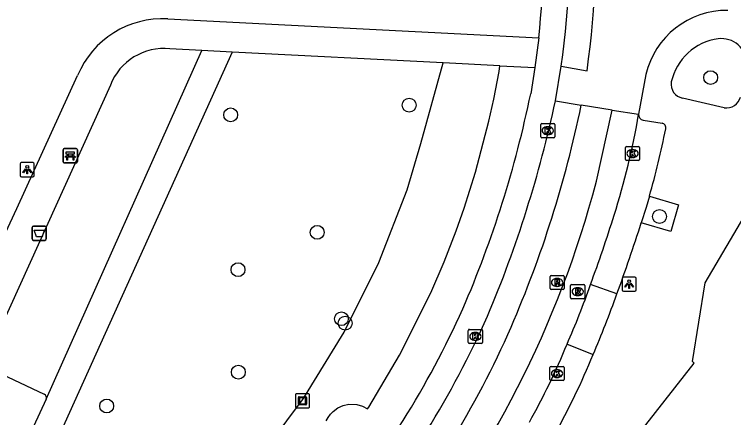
# Model space of a CAD drawing. Extents: x 161355 to 162026, y 386504 to 387459.
# Drawn here: x 161746.4 to 161797.2, y 387145.9 to 387174.4 of the extents above; entities that cross this region are included whole.
import ezdxf

# ---------------------------------------------------------------- set-up
doc = ezdxf.new("R2010")
doc.units = 0
for name, color, linetype in [('IMGEO_Afvalbak', 7, 'Continuous'), ('IMGEO_Bank', 7, 'Continuous'), ('IMGEO_Boom', 7, 'Continuous'), ('IMGEO_Groenvoorziening', 7, 'Continuous'), ('IMGEO_Kolk', 7, 'Continuous'), ('IMGEO_Kunstobject', 7, 'Continuous'), ('IMGEO_Lichtpunt', 7, 'Continuous'), ('IMGEO_Parkeervlak_open', 7, 'Continuous'), ('IMGEO_Rijbaan_lokaal_gesloten', 7, 'Continuous'), ('IMGEO_Rijbaan_lokaal_open', 7, 'Continuous'), ('IMGEO_Rioolput', 7, 'Continuous'), ('IMGEO_Voetpad_open', 7, 'Continuous')]:
    doc.layers.add(name, color=color, linetype=linetype)

msp = doc.modelspace()

# ---------------------------------------------------------------- linework, layer by layer
at = {"layer": 'IMGEO_Afvalbak'}
for p, q in [((161747.631, 387158.573), (161747.631, 387159.373)), ((161747.631, 387159.373), (161747.631, 387158.573)), ((161747.731, 387159.473), (161748.521, 387159.473)), ((161748.521, 387159.473), (161747.731, 387159.473)), ((161748.621, 387159.373), (161748.621, 387158.573)), ((161748.621, 387158.573), (161748.621, 387159.373)), ((161748.521, 387158.473), (161747.731, 387158.473)), ((161747.731, 387158.473), (161748.521, 387158.473))]:
    msp.add_line(p, q, dxfattribs=at)
msp.add_lwpolyline([(161747.774, 387159.187), (161748.478, 387159.187), (161748.329, 387158.717), (161747.923, 387158.717), (161747.774, 387159.187)], dxfattribs=at)
for centre, start, end in [((161747.731, 387159.373), 90, 180), ((161747.731, 387159.373), 90, 180), ((161748.521, 387159.373), 0, 90), ((161748.521, 387159.373), 360, 90), ((161747.731, 387158.573), 180, 270), ((161747.731, 387158.573), 180, 270), ((161748.521, 387158.573), 270, 0), ((161748.521, 387158.573), 270, 0)]:
    msp.add_arc(centre, 0.1, start, end, dxfattribs=at)
at = {"layer": 'IMGEO_Bank'}
for p, q in [((161749.822, 387164.034), (161749.822, 387164.875)), ((161749.822, 387164.875), (161749.822, 387164.034)), ((161749.897, 387164.959), (161750.738, 387164.959)), ((161750.738, 387164.959), (161749.897, 387164.959)), ((161750.822, 387164.884), (161750.822, 387164.043)), ((161750.822, 387164.043), (161750.822, 387164.884)), ((161750.519, 387164.357), (161750.126, 387164.357)), ((161750.131, 387164.465), (161750.131, 387164.571)), ((161750.175, 387164.571), (161750.175, 387164.465)), ((161750.463, 387164.577), (161750.181, 387164.577)), ((161750.181, 387164.459), (161750.463, 387164.459)), ((161750.469, 387164.465), (161750.469, 387164.571)), ((161750.513, 387164.571), (161750.513, 387164.465)), ((161750.747, 387163.959), (161749.906, 387163.959)), ((161749.906, 387163.959), (161750.747, 387163.959))]:
    msp.add_line(p, q, dxfattribs=at)
for points in [[(161750.069, 387164.357), (161749.927, 387164.357), (161750.039, 387164.459), (161750.125, 387164.459)], [(161750.125, 387164.577), (161750.039, 387164.577), (161750.039, 387164.738), (161750.602, 387164.738), (161750.602, 387164.577), (161750.519, 387164.577)], [(161750.119, 387164.35), (161750.119, 387164.143), (161750.076, 387164.143), (161750.076, 387164.35)], [(161750.519, 387164.459), (161750.602, 387164.459), (161750.714, 387164.357), (161750.575, 387164.357)], [(161750.569, 387164.35), (161750.569, 387164.143), (161750.525, 387164.143), (161750.525, 387164.35)]]:
    msp.add_lwpolyline(points, dxfattribs=at)
for centre, radius, start, end in [((161749.9, 387164.881), 0.0779, 92.4484, 184.2845), ((161749.9, 387164.881), 0.0779, 92.4484, 184.2845), ((161750.744, 387164.881), 0.0779, 2.4484, 94.2845), ((161750.744, 387164.881), 0.0779, 2.4484, 94.2845), ((161750.069, 387164.35), 0.00671, 2.8957, 87.1043), ((161750.126, 387164.35), 0.00671, 92.8957, 177.1043), ((161750.124, 387164.57), 0.00671, 2.8957, 87.1043), ((161750.124, 387164.466), 0.00671, 272.8957, 357.1043), ((161750.181, 387164.57), 0.00671, 92.8957, 177.1043), ((161750.181, 387164.466), 0.00671, 182.8957, 267.1043), ((161750.463, 387164.57), 0.00671, 2.8957, 87.1043), ((161750.463, 387164.466), 0.00671, 272.8957, 357.1043), ((161750.52, 387164.57), 0.00671, 92.8957, 177.1043), ((161750.52, 387164.466), 0.00671, 182.8957, 267.1043), ((161750.518, 387164.35), 0.00671, 2.8957, 87.1043), ((161750.575, 387164.35), 0.00671, 92.8957, 177.1043), ((161749.9, 387164.037), 0.0779, 182.4484, 274.2845), ((161749.9, 387164.037), 0.0779, 182.4484, 274.2845), ((161750.744, 387164.037), 0.0779, 272.4484, 4.2845), ((161750.744, 387164.037), 0.0779, 272.4484, 4.2845)]:
    msp.add_arc(centre, radius, start, end, dxfattribs=at)
at = {"layer": 'IMGEO_Boom'}
for centre in [(161795.611, 387169.979), (161774.293, 387168.028), (161761.665, 387167.342), (161791.992, 387160.164), (161767.787, 387159.041), (161762.186, 387156.404), (161769.497, 387152.937), (161769.76, 387152.625), (161762.208, 387149.16), (161752.898, 387146.767)]:
    msp.add_circle(centre, 0.489, dxfattribs=at)
at = {"layer": 'IMGEO_Groenvoorziening'}
for points in [[(161761.76, 387171.784), (161747.211, 387139.512), (161755.69, 387132.886), (161763.483, 387142.852), (161766.735, 387147.208), (161766.955, 387147.542), (161769.698, 387151.996), (161772.152, 387156.917), (161774.157, 387162.039), (161775.113, 387165.32), (161776.684, 387171.017)], [(161748.619, 387147.247), (161759.629, 387171.893)], [(161768.423, 387145.716), (161768.554, 387145.961), (161768.722, 387146.19), (161768.914, 387146.388), (161769.248, 387146.631), (161769.626, 387146.799), (161770.029, 387146.887), (161770.579, 387146.872), (161770.978, 387146.761), (161771.345, 387146.572), (161771.439, 387146.696), (161773.609, 387150.354), (161775.822, 387154.773), (161776.769, 387156.965), (161777.62, 387159.153), (161778.183, 387160.745), (161778.987, 387163.291), (161779.935, 387166.903), (161780.276, 387168.458), (161780.647, 387170.411), (161780.709, 387170.81)]]:
    msp.add_lwpolyline(points, dxfattribs=at)
at = {"layer": 'IMGEO_Kolk'}
for p, q in [((161783.592, 387165.804), (161783.592, 387166.656)), ((161783.667, 387166.73), (161784.519, 387166.73)), ((161784.08, 387166.51), (161784.105, 387166.51)), ((161784.593, 387166.656), (161784.593, 387165.804)), ((161784.103, 387165.95), (161784.078, 387165.95)), ((161784.519, 387165.73), (161783.667, 387165.73)), ((161789.587, 387164.185), (161789.587, 387165.037)), ((161789.662, 387165.111), (161790.514, 387165.111)), ((161790.075, 387164.891), (161790.1, 387164.891)), ((161790.588, 387165.037), (161790.588, 387164.185)), ((161790.514, 387164.111), (161789.662, 387164.111)), ((161790.098, 387164.331), (161790.073, 387164.331)), ((161778.549, 387152.186), (161779.401, 387152.186)), ((161778.474, 387151.26), (161778.474, 387152.112)), ((161778.962, 387151.966), (161778.987, 387151.966)), ((161779.475, 387152.112), (161779.475, 387151.26)), ((161779.401, 387151.186), (161778.549, 387151.186)), ((161778.985, 387151.406), (161778.96, 387151.406)), ((161784.247, 387148.636), (161784.247, 387149.488)), ((161784.322, 387149.562), (161785.174, 387149.562)), ((161784.735, 387149.342), (161784.76, 387149.342)), ((161785.248, 387149.488), (161785.248, 387148.636)), ((161784.758, 387148.782), (161784.733, 387148.782)), ((161785.174, 387148.562), (161784.322, 387148.562))]:
    msp.add_line(p, q, dxfattribs=at)
for points in [[(161783.592, 387165.804), (161783.592, 387166.656)], [(161783.667, 387166.73), (161784.519, 387166.73)], [(161783.913, 387166.43), (161784.036, 387166.43), (161784.036, 387166.279), (161784.166, 387166.43), (161784.33, 387166.43), (161784.184, 387166.279), (161784.337, 387166.03), (161784.185, 387166.03), (161784.1, 387166.194), (161784.036, 387166.127), (161784.036, 387166.03), (161783.913, 387166.03), (161783.913, 387166.43)], [(161784.593, 387166.656), (161784.593, 387165.804)], [(161784.519, 387165.73), (161783.667, 387165.73)], [(161789.587, 387164.185), (161789.587, 387165.037)], [(161789.662, 387165.111), (161790.514, 387165.111)], [(161790.588, 387165.037), (161790.588, 387164.185)], [(161789.908, 387164.811), (161790.031, 387164.811), (161790.031, 387164.66), (161790.161, 387164.811), (161790.325, 387164.811), (161790.179, 387164.66), (161790.332, 387164.411), (161790.18, 387164.411), (161790.095, 387164.575), (161790.031, 387164.508), (161790.031, 387164.411), (161789.908, 387164.411), (161789.908, 387164.811)], [(161790.514, 387164.111), (161789.662, 387164.111)], [(161778.549, 387152.186), (161779.401, 387152.186)], [(161778.474, 387151.26), (161778.474, 387152.112)], [(161778.795, 387151.886), (161778.918, 387151.886), (161778.918, 387151.735), (161779.048, 387151.886), (161779.212, 387151.886), (161779.066, 387151.735), (161779.219, 387151.486), (161779.067, 387151.486), (161778.982, 387151.65), (161778.918, 387151.583), (161778.918, 387151.486), (161778.795, 387151.486), (161778.795, 387151.886)], [(161779.475, 387152.112), (161779.475, 387151.26)], [(161779.401, 387151.186), (161778.549, 387151.186)], [(161784.247, 387148.636), (161784.247, 387149.488)], [(161784.322, 387149.562), (161785.174, 387149.562)], [(161784.568, 387149.262), (161784.691, 387149.262), (161784.691, 387149.111), (161784.821, 387149.262), (161784.985, 387149.262), (161784.839, 387149.111), (161784.992, 387148.862), (161784.84, 387148.862), (161784.755, 387149.026), (161784.691, 387148.959), (161784.691, 387148.862), (161784.568, 387148.862), (161784.568, 387149.262)], [(161785.248, 387149.488), (161785.248, 387148.636)], [(161785.174, 387148.562), (161784.322, 387148.562)]]:
    msp.add_lwpolyline(points, dxfattribs=at)
for centre, start, end in [((161783.669, 387166.654), 91.552, 178.448), ((161783.669, 387166.654), 91.552, 178.448), ((161784.517, 387166.654), 1.552, 88.448), ((161784.517, 387166.654), 1.552, 88.448), ((161783.669, 387165.806), 181.552, 268.448), ((161783.669, 387165.806), 181.552, 268.448), ((161784.517, 387165.806), 271.552, 358.448), ((161784.517, 387165.806), 271.552, 358.448), ((161789.664, 387165.035), 91.552, 178.448), ((161789.664, 387165.035), 91.552, 178.448), ((161790.512, 387165.035), 1.552, 88.448), ((161790.512, 387165.035), 1.552, 88.448), ((161789.664, 387164.187), 181.552, 268.448), ((161789.664, 387164.187), 181.552, 268.448), ((161790.512, 387164.187), 271.552, 358.448), ((161790.512, 387164.187), 271.552, 358.448), ((161778.551, 387152.11), 91.552, 178.448), ((161778.551, 387152.11), 91.552, 178.448), ((161779.399, 387152.11), 1.552, 88.448), ((161779.399, 387152.11), 1.552, 88.448), ((161778.551, 387151.262), 181.552, 268.448), ((161778.551, 387151.262), 181.552, 268.448), ((161779.399, 387151.262), 271.552, 358.448), ((161779.399, 387151.262), 271.552, 358.448), ((161784.324, 387149.486), 91.552, 178.448), ((161784.324, 387149.486), 91.552, 178.448), ((161785.172, 387149.486), 1.552, 88.448), ((161785.172, 387149.486), 1.552, 88.448), ((161784.324, 387148.638), 181.552, 268.448), ((161784.324, 387148.638), 181.552, 268.448), ((161785.172, 387148.638), 271.552, 358.448), ((161785.172, 387148.638), 271.552, 358.448)]:
    msp.add_arc(centre, 0.0765, start, end, dxfattribs=at)
for centre, major_axis, ratio, start_param, end_param in [((161784.079, 387166.23), (-0.387, 0.002), 0.722429, 4.712389, 7.853982), ((161784.104, 387166.23), (-0.39, 0.002), 0.717154, 1.570796, 4.712389), ((161790.074, 387164.611), (-0.387, 0.002), 0.722429, 4.712389, 7.853982), ((161790.099, 387164.611), (-0.39, 0.002), 0.717154, 1.570796, 4.712389), ((161778.961, 387151.686), (-0.387, 0.002), 0.722429, 4.712389, 7.853982), ((161778.986, 387151.686), (-0.39, 0.002), 0.717154, 1.570796, 4.712389), ((161784.734, 387149.062), (-0.387, 0.002), 0.722429, 4.712389, 7.853982), ((161784.759, 387149.062), (-0.39, 0.002), 0.717154, 1.570796, 4.712389)]:
    msp.add_ellipse(centre, major_axis=major_axis, ratio=ratio, start_param=start_param, end_param=end_param, dxfattribs=at)
at = {"layer": 'IMGEO_Kunstobject'}
for p, q in [((161767.158, 387147.632), (161766.317, 387147.632)), ((161767.158, 387147.632), (161766.317, 387147.632)), ((161766.242, 387147.548), (161766.242, 387146.707)), ((161766.242, 387147.548), (161766.242, 387146.707)), ((161766.456, 387146.896), (161766.456, 387147.37)), ((161766.506, 387147.42), (161766.98, 387147.42)), ((161766.536, 387147.32), (161766.536, 387146.946)), ((161766.93, 387147.34), (161766.556, 387147.34)), ((161766.95, 387146.946), (161766.95, 387147.32)), ((161767.03, 387147.37), (161767.03, 387146.896)), ((161767.242, 387146.716), (161767.242, 387147.557)), ((161767.242, 387146.716), (161767.242, 387147.557)), ((161766.326, 387146.632), (161767.167, 387146.632)), ((161766.326, 387146.632), (161767.167, 387146.632)), ((161766.98, 387146.846), (161766.506, 387146.846)), ((161766.556, 387146.926), (161766.93, 387146.926))]:
    msp.add_line(p, q, dxfattribs=at)
for centre, radius, start, end in [((161766.32, 387147.554), 0.0779, 92.4484, 184.2845), ((161766.32, 387147.554), 0.0779, 92.4484, 184.2845), ((161767.164, 387147.554), 0.0779, 2.4484, 94.2845), ((161767.164, 387147.554), 0.0779, 2.4484, 94.2845), ((161766.506, 387147.37), 0.05, 90, 180), ((161766.556, 387147.32), 0.02, 90, 180), ((161766.93, 387147.32), 0.02, 360, 90), ((161766.98, 387147.37), 0.05, 360, 90), ((161766.32, 387146.71), 0.0779, 182.4484, 274.2845), ((161766.32, 387146.71), 0.0779, 182.4484, 274.2845), ((161766.506, 387146.896), 0.05, 180, 270), ((161766.556, 387146.946), 0.02, 180, 270), ((161766.93, 387146.946), 0.02, 270, 0), ((161766.98, 387146.896), 0.05, 270, 0), ((161767.164, 387146.71), 0.0779, 272.4484, 4.2845), ((161767.164, 387146.71), 0.0779, 272.4484, 4.2845)]:
    msp.add_arc(centre, radius, start, end, dxfattribs=at)
at = {"layer": 'IMGEO_Lichtpunt'}
for p, q in [((161746.782, 387163.873), (161746.782, 387163.066)), ((161746.782, 387163.873), (161746.782, 387163.066)), ((161747.684, 387163.968), (161746.876, 387163.968)), ((161747.684, 387163.968), (161746.876, 387163.968)), ((161747.778, 387163.066), (161747.778, 387163.873)), ((161747.778, 387163.066), (161747.778, 387163.873)), ((161746.876, 387162.972), (161747.684, 387162.972)), ((161746.876, 387162.972), (161747.684, 387162.972)), ((161789.351, 387155.787), (161789.351, 387154.98)), ((161789.351, 387155.787), (161789.351, 387154.98)), ((161790.253, 387155.882), (161789.445, 387155.882)), ((161790.253, 387155.882), (161789.445, 387155.882)), ((161790.347, 387154.98), (161790.347, 387155.787)), ((161790.347, 387154.98), (161790.347, 387155.787)), ((161789.445, 387154.886), (161790.253, 387154.886)), ((161789.445, 387154.886), (161790.253, 387154.886))]:
    msp.add_line(p, q, dxfattribs=at)
for points in [[(161747.156, 387163.537), (161747.195, 387163.509), (161747.007, 387163.247), (161746.969, 387163.274), (161747.156, 387163.537)], [(161747.258, 387163.489), (161747.305, 387163.489), (161747.305, 387163.167), (161747.258, 387163.167), (161747.258, 387163.489)], [(161747.368, 387163.509), (161747.406, 387163.536), (161747.593, 387163.274), (161747.554, 387163.246), (161747.368, 387163.509)], [(161789.725, 387155.451), (161789.764, 387155.423), (161789.576, 387155.161), (161789.538, 387155.188), (161789.725, 387155.451)], [(161789.827, 387155.403), (161789.874, 387155.403), (161789.874, 387155.081), (161789.827, 387155.081), (161789.827, 387155.403)], [(161789.937, 387155.423), (161789.975, 387155.45), (161790.162, 387155.188), (161790.123, 387155.16), (161789.937, 387155.423)]]:
    msp.add_lwpolyline(points, dxfattribs=at)
for centre in [(161747.281, 387163.671), (161789.85, 387155.585)]:
    msp.add_circle(centre, 0.0994, dxfattribs=at)
for centre, start, end in [((161746.876, 387163.873), 90, 180), ((161746.876, 387163.873), 90, 180), ((161747.684, 387163.873), 0, 90), ((161747.684, 387163.873), 0, 90), ((161746.876, 387163.066), 180, 270), ((161746.876, 387163.066), 180, 270), ((161747.684, 387163.066), 270, 0), ((161747.684, 387163.066), 270, 360), ((161789.445, 387155.787), 90, 180), ((161789.445, 387155.787), 90, 180), ((161790.253, 387155.787), 0, 90), ((161790.253, 387155.787), 0, 90), ((161789.445, 387154.98), 180, 270), ((161789.445, 387154.98), 180, 270), ((161790.253, 387154.98), 270, 0), ((161790.253, 387154.98), 270, 360)]:
    msp.add_arc(centre, 0.0946, start, end, dxfattribs=at)
at = {"layer": 'IMGEO_Parkeervlak_open'}
msp.add_lwpolyline([(161791.282, 387161.601), (161791.051, 387160.787), (161790.704, 387159.711)], dxfattribs=at)
at = {"layer": 'IMGEO_Rijbaan_lokaal_gesloten'}
for points in [[(161785.038, 387170.777), (161786.871, 387170.464)], [(161787.531, 387162.65), (161788.657, 387167.673)]]:
    msp.add_lwpolyline(points, dxfattribs=at)
for centre, radius, start, end in [((161720.531, 387179.927), 65.152, 351.92653, 3.58843), ((161718.241, 387179.968), 69.285, 352.11545, 3.37241), ((161701.333, 387186.251), 85.206, 337.11946, 347.86401), ((161707.493, 387184.367), 80.637, 336.59972, 348.30437), ((161737.677, 387176.43), 53.609, 342.4344, 350.2983), ((161717.417, 387181.099), 72.501, 320.55444, 345.25805), ((161688.629, 387191.84), 105.022, 339.66943, 342.49504), ((161733.685, 387173.835), 56.53, 336.3166, 340.9156), ((161717.038, 387181.265), 68.815, 320.58636, 335.86044), ((161720.739, 387179.001), 66.351, 320.30151, 336.3096), ((161737.915, 387170.705), 51.412, 330.7933, 337.6174)]:
    msp.add_arc(centre, radius, start, end, dxfattribs=at)
at = {"layer": 'IMGEO_Rijbaan_lokaal_open'}
for points in [[(161784.635, 387168.338), (161785.038, 387170.777)], [(161791.032, 387170.191), (161790.52, 387167.396)], [(161784.635, 387168.338), (161786.456, 387168.021)], [(161788.657, 387167.673), (161786.456, 387168.021)], [(161788.657, 387167.673), (161790.52, 387167.396)], [(161788.979, 387154.689), (161787.108, 387155.352)], [(161785.454, 387151.128), (161787.298, 387150.397)], [(161744.169, 387149.635), (161748.484, 387147.603)], [(161748.619, 387147.247), (161745.626, 387140.8)]]:
    msp.add_lwpolyline(points, dxfattribs=at)
for centre, radius, start, end in [((161796.749, 387168.863), 5.869, 89.2827, 166.918), ((161715.519, 387180.985), 78.025, 336.91909, 340.30443), ((161748.333, 387147.342), 0.302, 341.6362, 59.8986)]:
    msp.add_arc(centre, radius, start, end, dxfattribs=at)
at = {"layer": 'IMGEO_Rioolput'}
for p, q in [((161784.251, 387155.075), (161784.251, 387155.927)), ((161784.326, 387156.001), (161785.178, 387156.001)), ((161784.739, 387155.781), (161784.764, 387155.781)), ((161785.252, 387155.927), (161785.252, 387155.075)), ((161784.762, 387155.221), (161784.737, 387155.221)), ((161785.707, 387154.426), (161785.707, 387155.278)), ((161785.782, 387155.352), (161786.634, 387155.352)), ((161786.708, 387155.278), (161786.708, 387154.426)), ((161785.178, 387155.001), (161784.326, 387155.001)), ((161786.195, 387155.132), (161786.22, 387155.132)), ((161786.634, 387154.352), (161785.782, 387154.352)), ((161786.218, 387154.572), (161786.193, 387154.572))]:
    msp.add_line(p, q, dxfattribs=at)
for points in [[(161784.251, 387155.075), (161784.251, 387155.927)], [(161784.326, 387156.001), (161785.178, 387156.001)], [(161785.252, 387155.927), (161785.252, 387155.075)], [(161784.84, 387155.699), (161784.588, 387155.701), (161784.588, 387155.301)], [(161784.588, 387155.301), (161784.712, 387155.301), (161784.712, 387155.463), (161784.723, 387155.463)], [(161784.766, 387155.62), (161784.712, 387155.62), (161784.712, 387155.539)], [(161784.712, 387155.539), (161784.764, 387155.539)], [(161784.77, 387155.434), (161784.841, 387155.301), (161784.981, 387155.301), (161784.916, 387155.427)], [(161785.707, 387154.426), (161785.707, 387155.278)], [(161785.782, 387155.352), (161786.634, 387155.352)], [(161786.708, 387155.278), (161786.708, 387154.426)], [(161785.178, 387155.001), (161784.326, 387155.001)], [(161786.296, 387155.05), (161786.044, 387155.052), (161786.044, 387154.652)], [(161786.044, 387154.652), (161786.168, 387154.652), (161786.168, 387154.814), (161786.179, 387154.814)], [(161786.222, 387154.971), (161786.168, 387154.971), (161786.168, 387154.89)], [(161786.168, 387154.89), (161786.22, 387154.89)], [(161786.226, 387154.785), (161786.297, 387154.652), (161786.437, 387154.652), (161786.372, 387154.778)], [(161786.634, 387154.352), (161785.782, 387154.352)]]:
    msp.add_lwpolyline(points, dxfattribs=at)
for centre, radius, start, end in [((161784.328, 387155.925), 0.0765, 91.552, 178.448), ((161784.328, 387155.925), 0.0765, 91.552, 178.448), ((161785.176, 387155.925), 0.0765, 1.552, 88.448), ((161785.176, 387155.925), 0.0765, 1.552, 88.448), ((161784.722, 387155.41), 0.0533, 26.0293, 88.6989), ((161784.748, 387155.728), 0.19, 274.7715, 282.9687), ((161784.772, 387155.524), 0.0964, 77.0061, 93.1865), ((161784.786, 387155.581), 0.0378, 276.6634, 79.6772), ((161784.839, 387155.589), 0.109, 350.3612, 89.416), ((161784.837, 387155.589), 0.112, 277.5842, 350.9817), ((161784.821, 387155.374), 0.108, 29.5134, 73.7905), ((161785.784, 387155.276), 0.0765, 91.552, 178.448), ((161785.784, 387155.276), 0.0765, 91.552, 178.448), ((161786.632, 387155.276), 0.0765, 1.552, 88.448), ((161786.632, 387155.276), 0.0765, 1.552, 88.448), ((161784.328, 387155.077), 0.0765, 181.552, 268.448), ((161784.328, 387155.077), 0.0765, 181.552, 268.448), ((161785.176, 387155.077), 0.0765, 271.552, 358.448), ((161785.176, 387155.077), 0.0765, 271.552, 358.448), ((161786.178, 387154.761), 0.0533, 26.0293, 88.6989), ((161786.204, 387155.079), 0.19, 274.7715, 282.9687), ((161786.228, 387154.875), 0.0964, 77.0061, 93.1865), ((161786.242, 387154.932), 0.0378, 276.6634, 79.6772), ((161786.295, 387154.94), 0.109, 350.3612, 89.416), ((161786.293, 387154.94), 0.112, 277.5842, 350.9817), ((161786.277, 387154.725), 0.108, 29.5134, 73.7905), ((161785.784, 387154.428), 0.0765, 181.552, 268.448), ((161785.784, 387154.428), 0.0765, 181.552, 268.448), ((161786.632, 387154.428), 0.0765, 271.552, 358.448), ((161786.632, 387154.428), 0.0765, 271.552, 358.448)]:
    msp.add_arc(centre, radius, start, end, dxfattribs=at)
for centre, major_axis, ratio, start_param, end_param in [((161784.738, 387155.501), (-0.387, 0.002), 0.722429, 4.712389, 7.853982), ((161784.763, 387155.501), (-0.39, 0.002), 0.717154, 1.570796, 4.712389), ((161786.194, 387154.852), (-0.387, 0.002), 0.722429, 4.712389, 7.853982), ((161786.219, 387154.852), (-0.39, 0.002), 0.717154, 1.570796, 4.712389)]:
    msp.add_ellipse(centre, major_axis=major_axis, ratio=ratio, start_param=start_param, end_param=end_param, dxfattribs=at)
at = {"layer": 'IMGEO_Voetpad_open'}
for points in [[(161757.219, 387174.132), (161783.465, 387172.779)], [(161783.465, 387172.779), (161783.181, 387170.683)], [(161759.629, 387171.893), (161757.371, 387172.009)], [(161761.76, 387171.784), (161759.629, 387171.893)], [(161776.684, 387171.017), (161761.76, 387171.784)], [(161780.709, 387170.81), (161776.684, 387171.017)], [(161780.709, 387170.81), (161783.181, 387170.683)], [(161783.181, 387170.683), (161782.883, 387168.843)], [(161741.924, 387150.577), (161745.758, 387159.045), (161746.552, 387160.73), (161750.844, 387170.123)], [(161751.44, 387094.966), (161794.45, 387149.798), (161794.323, 387149.903), (161795.219, 387155.475), (161803.807, 387170.025)], [(161753.155, 387169.437), (161744.169, 387149.635)], [(161796.562, 387167.845), (161793.628, 387168.532)], [(161790.842, 387166.967), (161792.173, 387166.754)], [(161791.282, 387161.601), (161793.344, 387160.983), (161792.794, 387159.103), (161790.704, 387159.711)]]:
    msp.add_lwpolyline(points, dxfattribs=at)
for centre, radius, start, end in [((161704.224, 387180.47), 79.613, 354.45629, 2.52615), ((161756.849, 387167.648), 6.495, 86.7301, 157.5984), ((161796.683, 387168.812), 3.949, 97.7123, 167.4598), ((161796.353, 387170.865), 1.871, 3.4275, 96.1321), ((161756.939, 387167.976), 4.056, 83.8853, 158.8859), ((161793.806, 387169.507), 0.991, 170.6063, 259.6546), ((161706.603, 387184.559), 77.883, 336.60258, 348.35854), ((161796.723, 387168.869), 1.037, 261.0951, 345.3945), ((161790.918, 387167.359), 0.4, 174.7478, 259.0347), ((161792.112, 387166.43), 0.33, 345.8506, 79.3477), ((161738.346, 387176.936), 55.113, 343.8445, 348.925), ((161681.329, 387194.473), 114.766, 339.71739, 342.36858), ((161718.235, 387180.544), 65.618, 320.15504, 335.78655), ((161738.055, 387170.608), 53.229, 330.8796, 337.6853)]:
    msp.add_arc(centre, radius, start, end, dxfattribs=at)

doc.saveas('drawing.dxf')
